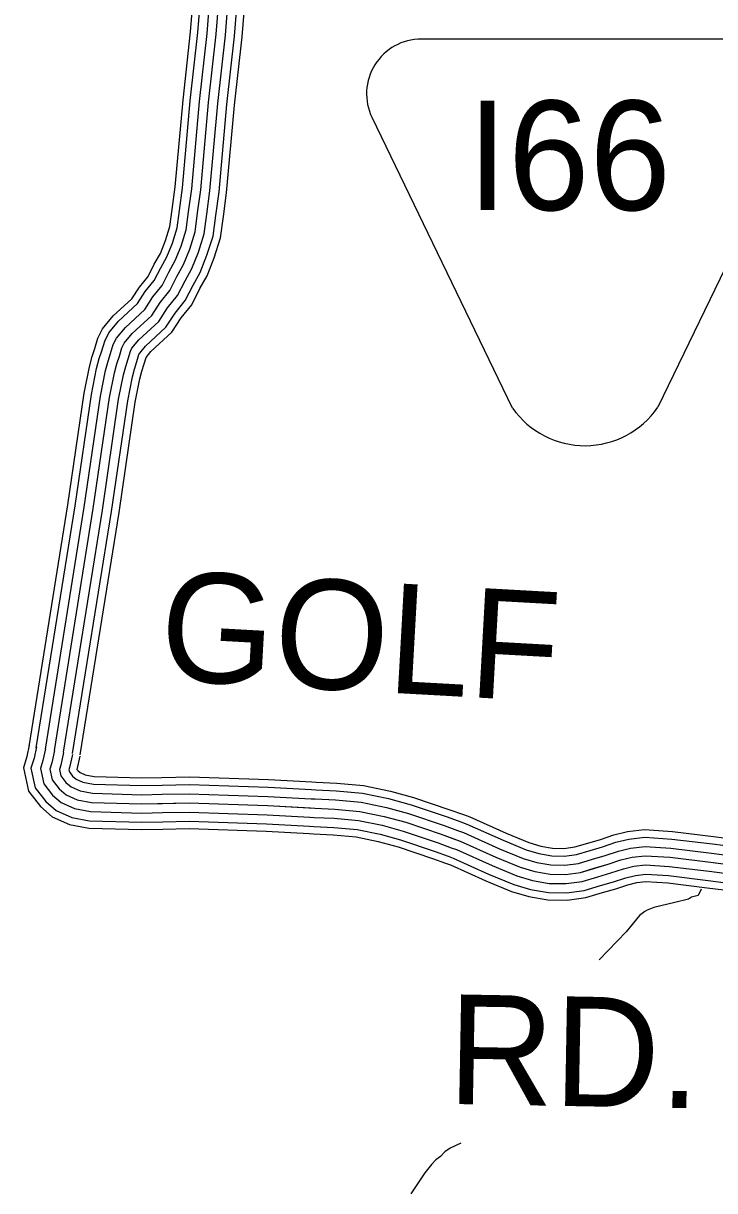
# Model space of a CAD drawing. Extents: x 1551132 to 1791609, y 378168 to 563823.
# Drawn here: x 1609165 to 1611497, y 425387 to 429326 of the extents above; entities that cross this region are included whole.
import ezdxf

# ---------------------------------------------------------------- set-up
doc = ezdxf.new("R2010")
doc.units = 0
for name, color, linetype in [('DESIGN - ROW - Easement Linework and Patterning', 7, 'Continuous'), ('DESIGN - ROW - Right-of-Way and Easement Labels', 7, 'Continuous'), ('DESIGN - TRANSPORTATION - Text', 7, 'Continuous'), ('SURVEY - PROPERTY - Owners', 7, 'Continuous'), ('SURVEY - TRANSPORTATION - Roads', 7, 'Continuous')]:
    doc.layers.add(name, color=color, linetype=linetype)

msp = doc.modelspace()

# ---------------------------------------------------------------- linework, layer by layer
at = {"layer": 'DESIGN - ROW - Easement Linework and Patterning'}
for p, q in [((1611611.727, 429273.455), (1610507.353, 429273.431)), ((1610815.476, 428027.645), (1610340.998, 429008.149)), ((1611778.06, 429008.18), (1611305.024, 428030.564))]:
    msp.add_line(p, q, dxfattribs=at)
for centre, radius, start, end in [((1610507.351, 429088.626), 184.803, 90.001222, 205.823611), ((1611059.239, 428199.201), 298.08, 215.137064, 325.545136)]:
    msp.add_arc(centre, radius, start, end, dxfattribs=at)
at = {"layer": 'DESIGN - TRANSPORTATION - Text'}
for points in [[(1611451.679, 426404.017), (1611440.871, 426383.508), (1611418.747, 426377.991), (1611408.572, 426370.199), (1611362.331, 426359.199), (1611291.958, 426342.723), (1611269.742, 426333.198), (1611261.659, 426329.365), (1611243.359, 426315.739), (1611198.127, 426260.621), (1611106.846, 426165.402)], [(1610640.114, 425547.335), (1610605.199, 425529.91), (1610586.941, 425518.285), (1610572.591, 425502.568), (1610556.333, 425490.909), (1610541.983, 425475.192), (1610519.367, 425447.633), (1610471.785, 425376.531)]]:
    msp.add_lwpolyline(points, dxfattribs=at)
at = {"layer": 'SURVEY - PROPERTY - Owners'}
for points in [[(1609269.556, 426871.961), (1609400.661, 427688.741), (1609455.56, 428063.242), (1609472.218, 428147.328), (1609480.46, 428177.337), (1609488.668, 428203.338), (1609496.893, 428231.338), (1609505.026, 428247.314), (1609531.309, 428279.181), (1609597.891, 428340.808), (1609626.265, 428384.693), (1609658.623, 428424.527), (1609683.022, 428472.453), (1609705.363, 428512.379), (1609725.788, 428564.347), (1609744.254, 428622.341), (1609752.746, 428686.434), (1609763.345, 428764.544), (1609789.595, 429059.077), (1609815.361, 429289.45), (1609835.269, 429539.923), (1609900.751, 430257.208), (1609947.392, 430748.771)], [(1609269.556, 426871.961), (1609260.614, 426830.685), (1609254.198, 426809.826), (1609262.214, 426772.933), (1609285.239, 426743.399), (1609308.863, 426722.932), (1609346.562, 426706.215), (1609394.394, 426697.34), (1609564.29, 426692.281), (1609724.337, 426695.415), (1609988.147, 426686.665), (1610147.977, 426677.781), (1610215.908, 426674.556), (1610299.765, 426667.031), (1610382.421, 426650.214), (1610455.086, 426630.164), (1610574.35, 426589.938), (1610637.932, 426566.745), (1610758.937, 426512.452), (1610840.327, 426478.918), (1610890.051, 426463.993), (1610941.883, 426455.043), (1610993.865, 426454.109), (1611043.989, 426461.226), (1611137.387, 426488.602), (1611180.727, 426502.869), (1611218.893, 426512.203), (1611262.984, 426517.428), (1611346.874, 426511.911), (1611482.562, 426495.436), (1611807.779, 426453.51)]]:
    msp.add_lwpolyline(points, dxfattribs=at)
at = {"layer": 'SURVEY - TRANSPORTATION - Roads'}
for points in [[(1609183.941, 426885.703), (1609314.947, 427701.899), (1609370.079, 428077.968), (1609387.77, 428167.262), (1609397.279, 428201.879), (1609405.712, 428228.613), (1609415.961, 428263.506), (1609432.069, 428295.148), (1609468.127, 428338.858), (1609530.992, 428397.051), (1609556, 428435.727), (1609585.516, 428472.07), (1609606.515, 428513.313), (1609626.815, 428549.589), (1609644.031, 428593.398), (1609659.298, 428641.341), (1609666.798, 428697.959), (1609677.147, 428774.228), (1609703.305, 429067.744), (1609729.03, 429297.708), (1609748.871, 429547.298), (1609814.412, 430265.25), (1609861.069, 430756.963)], [(1609208.34, 426881.786), (1609339.38, 427698.149), (1609394.445, 428073.768), (1609411.837, 428161.578), (1609420.986, 428194.887), (1609429.361, 428221.413), (1609439.028, 428254.339), (1609452.869, 428281.515), (1609486.135, 428321.849), (1609550.058, 428381.017), (1609576.024, 428421.177), (1609606.357, 428458.519), (1609628.323, 428501.671), (1609649.206, 428538.98), (1609667.339, 428585.115), (1609683.514, 428635.924), (1609691.297, 428694.676), (1609701.722, 428771.469), (1609727.905, 429065.277), (1609753.638, 429295.35), (1609773.496, 429545.198), (1609839.019, 430262.959), (1609885.669, 430754.63)], [(1609238.948, 426876.878), (1609370.021, 427693.449), (1609425.003, 428068.509), (1609442.027, 428154.453), (1609450.719, 428186.112), (1609459.01, 428212.371), (1609467.96, 428242.839), (1609478.943, 428264.414), (1609508.718, 428300.515), (1609573.974, 428360.917), (1609601.149, 428402.935), (1609632.49, 428441.519), (1609655.673, 428487.062), (1609677.281, 428525.68), (1609696.563, 428574.731), (1609713.88, 428629.132), (1609722.021, 428690.551), (1609732.529, 428768.003), (1609758.746, 429062.177), (1609784.495, 429292.4), (1609804.378, 429542.556), (1609869.885, 430260.084), (1609916.535, 430751.696)], [(1609269.556, 426871.961), (1609400.661, 427688.741), (1609455.56, 428063.242), (1609472.218, 428147.328), (1609480.46, 428177.337), (1609488.668, 428203.338), (1609496.893, 428231.338), (1609505.026, 428247.314), (1609531.309, 428279.181), (1609597.891, 428340.808), (1609626.265, 428384.693), (1609658.623, 428424.527), (1609683.022, 428472.453), (1609705.363, 428512.379), (1609725.788, 428564.347), (1609744.254, 428622.341), (1609752.746, 428686.434), (1609763.345, 428764.544), (1609789.595, 429059.077), (1609815.361, 429289.45), (1609835.269, 429539.923), (1609900.751, 430257.208), (1609947.392, 430748.771)], [(1609269.556, 426871.961), (1609400.661, 427688.741), (1609455.56, 428063.242), (1609472.218, 428147.328), (1609480.46, 428177.337), (1609488.668, 428203.338), (1609496.893, 428231.338), (1609505.026, 428247.314), (1609531.309, 428279.181), (1609597.891, 428340.808), (1609626.265, 428384.693), (1609658.623, 428424.527), (1609683.022, 428472.453), (1609705.363, 428512.379), (1609725.788, 428564.347), (1609744.254, 428622.341), (1609752.746, 428686.434), (1609763.345, 428764.544), (1609789.595, 429059.077), (1609815.361, 429289.45), (1609835.269, 429539.923), (1609900.751, 430257.208), (1609947.392, 430748.771)], [(1609300.163, 426867.044), (1609431.302, 427684.032), (1609486.118, 428057.976), (1609502.409, 428140.203), (1609510.201, 428168.562), (1609518.326, 428194.304), (1609525.826, 428219.838), (1609531.109, 428230.213), (1609553.9, 428257.848), (1609621.807, 428320.699), (1609651.381, 428366.45), (1609684.755, 428407.535), (1609710.371, 428457.845), (1609733.446, 428499.079), (1609755.012, 428553.964), (1609774.628, 428615.549), (1609783.47, 428682.317), (1609794.161, 428761.086), (1609820.444, 429055.977), (1609846.227, 429286.5), (1609866.16, 429537.29), (1609931.617, 430254.333), (1609978.25, 430745.846)], [(1609330.771, 426862.136), (1609461.943, 427679.332), (1609516.676, 428052.717), (1609532.6, 428133.078), (1609539.934, 428159.787), (1609547.975, 428185.262), (1609554.758, 428208.338), (1609557.183, 428213.113), (1609576.483, 428236.514), (1609645.723, 428300.599), (1609676.505, 428348.208), (1609710.888, 428390.534), (1609737.721, 428443.236), (1609761.52, 428485.779), (1609784.236, 428543.58), (1609804.994, 428608.757), (1609814.194, 428678.192), (1609824.969, 428757.619), (1609851.285, 429052.877), (1609877.085, 429283.55), (1609897.043, 429534.648), (1609962.483, 430251.458), (1610009.116, 430742.913)], [(1609356.162, 426858.061), (1609487.359, 427675.424), (1609542.025, 428048.35), (1609557.641, 428127.161), (1609564.6, 428152.511), (1609572.574, 428177.77), (1609578.758, 428198.796), (1609578.824, 428198.929), (1609595.224, 428218.813), (1609665.564, 428283.923), (1609697.347, 428333.075), (1609732.571, 428376.442), (1609760.404, 428431.119), (1609784.82, 428474.745), (1609808.486, 428534.963), (1609830.185, 428603.123), (1609839.685, 428674.775), (1609850.535, 428754.744), (1609876.876, 429050.31), (1609902.692, 429281.1), (1609922.667, 429532.456), (1609988.091, 430249.075), (1610034.715, 430740.488)], [(1609184.808, 426890.32), (1609176.65, 426852.652), (1609164.633, 426813.609), (1609181.674, 426735.199), (1609222.057, 426683.398), (1609261.872, 426648.905), (1609320.729, 426622.813), (1609385.136, 426610.854), (1609563.849, 426605.538), (1609635.589, 426606.946)], [(1609208.965, 426885.086), (1609200.582, 426846.394), (1609190.166, 426812.534), (1609204.632, 426745.958), (1609240.065, 426700.498), (1609275.264, 426670.006), (1609328.088, 426646.58), (1609387.778, 426635.505), (1609563.974, 426630.263), (1609635.105, 426631.655)], [(1609239.256, 426878.528), (1609230.598, 426838.535), (1609222.182, 426811.176), (1609233.423, 426759.441), (1609262.656, 426721.949), (1609292.063, 426696.473), (1609337.329, 426676.398), (1609391.086, 426666.422), (1609564.132, 426661.272), (1609634.497, 426662.656)], [(1609269.556, 426871.961), (1609260.614, 426830.685), (1609254.198, 426809.826), (1609262.214, 426772.933), (1609285.239, 426743.399), (1609308.863, 426722.932), (1609346.562, 426706.215), (1609394.394, 426697.34), (1609564.29, 426692.281), (1609724.337, 426695.415), (1609988.147, 426686.665), (1610147.977, 426677.781), (1610215.908, 426674.556), (1610299.765, 426667.031), (1610382.421, 426650.214), (1610455.086, 426630.164), (1610574.35, 426589.938), (1610637.932, 426566.745), (1610758.937, 426512.452), (1610840.327, 426478.918), (1610890.051, 426463.993), (1610941.883, 426455.043), (1610993.865, 426454.109), (1611043.989, 426461.226), (1611137.387, 426488.602), (1611180.727, 426502.869), (1611218.893, 426512.203), (1611262.984, 426517.428), (1611346.874, 426511.911), (1611482.562, 426495.436), (1611807.779, 426453.51)], [(1609269.556, 426871.961), (1609260.614, 426830.685), (1609254.198, 426809.826), (1609262.214, 426772.933), (1609285.239, 426743.399), (1609308.863, 426722.932), (1609346.562, 426706.215), (1609394.394, 426697.34), (1609564.29, 426692.281), (1609633.889, 426693.648)], [(1609299.855, 426865.394), (1609290.63, 426822.835), (1609286.214, 426808.476), (1609291.005, 426786.425), (1609307.821, 426764.85), (1609325.663, 426749.391), (1609355.795, 426736.032), (1609397.703, 426728.257), (1609564.449, 426723.291), (1609633.28, 426724.641)], [(1609330.146, 426858.836), (1609320.646, 426814.976), (1609318.23, 426807.118), (1609319.796, 426799.909), (1609330.413, 426786.3), (1609342.462, 426775.859), (1609365.037, 426765.85), (1609401.011, 426759.175), (1609564.607, 426754.3), (1609632.672, 426755.641)], [(1609355.279, 426853.386), (1609345.587, 426808.651), (1609349.145, 426804.093), (1609356.395, 426797.809), (1609372.695, 426790.584), (1609403.753, 426784.817), (1609564.732, 426780.025), (1609632.164, 426781.351)], [(1609632.156, 426781.342), (1609724.928, 426783.159), (1609992.03, 426774.301), (1610138.344, 426766.175)], [(1610138.335, 426766.175), (1610152.493, 426765.384), (1610221.908, 426762.092), (1610312.465, 426753.967), (1610402.854, 426735.575), (1610480.786, 426714.066), (1610603.399, 426672.715), (1610649.165, 426656.023)], [(1609632.655, 426755.633), (1609724.753, 426757.433), (1609990.897, 426748.608), (1610136.919, 426740.5)], [(1609633.264, 426724.632), (1609724.545, 426726.424), (1609989.522, 426717.641), (1610135.194, 426709.541)], [(1610136.91, 426740.491), (1610151.168, 426739.7), (1610220.15, 426736.425), (1610308.74, 426728.475), (1610396.863, 426710.549), (1610473.252, 426689.474), (1610594.883, 426648.448), (1610640.357, 426631.864)], [(1609633.872, 426693.64), (1609724.337, 426695.415), (1609988.147, 426686.665), (1610133.477, 426678.59)], [(1610135.185, 426709.541), (1610149.577, 426708.741), (1610218.033, 426705.491), (1610304.256, 426697.757), (1610389.646, 426680.382), (1610464.169, 426659.814), (1610584.616, 426619.188), (1610629.732, 426602.738)], [(1609634.48, 426662.647), (1609724.128, 426664.406), (1609986.772, 426655.689), (1610131.76, 426647.639)], [(1610131.735, 426647.639), (1610146.377, 426646.822), (1610213.783, 426643.622), (1610295.273, 426636.305), (1610375.196, 426620.047), (1610446.003, 426600.513), (1610564.084, 426560.687), (1610608.499, 426544.487)], [(1610133.46, 426678.59), (1610147.977, 426677.781), (1610215.908, 426674.556), (1610299.765, 426667.031), (1610382.421, 426650.214), (1610455.086, 426630.164), (1610574.35, 426589.938), (1610619.116, 426573.612)], [(1610649.148, 426656.023), (1610670.948, 426648.073), (1610793.603, 426593.038), (1610869.718, 426561.679), (1610910.192, 426549.529), (1610950.183, 426542.628), (1610988.457, 426541.937), (1611025.398, 426547.187), (1611069.372, 426560.071)], [(1609635.089, 426631.647), (1609723.92, 426633.397), (1609985.397, 426624.722), (1610130.035, 426616.68)], [(1609635.572, 426606.938), (1609723.753, 426608.671), (1609984.305, 426600.029), (1610128.669, 426592.004)], [(1610130.01, 426616.688), (1610144.785, 426615.863), (1610211.667, 426612.688), (1610290.79, 426605.588), (1610367.98, 426589.879), (1610436.92, 426570.854), (1610553.817, 426531.428), (1610597.874, 426515.361)], [(1610640.34, 426631.864), (1610661.273, 426624.23), (1610783.445, 426569.412), (1610861.102, 426537.42), (1610904.292, 426524.453), (1610947.75, 426516.953), (1610990.04, 426516.186), (1611030.848, 426521.986), (1611076.605, 426535.395)], [(1610128.635, 426592.004), (1610143.51, 426591.179), (1610209.975, 426588.021), (1610287.207, 426581.087), (1610362.222, 426565.829), (1610429.678, 426547.212), (1610545.634, 426508.102), (1610589.408, 426492.144)], [(1610619.099, 426573.612), (1610637.932, 426566.745), (1610758.937, 426512.452), (1610840.327, 426478.918), (1610890.051, 426463.993), (1610941.883, 426455.043), (1610993.865, 426454.109), (1611043.989, 426461.226), (1611094.038, 426475.893)], [(1610629.715, 426602.738), (1610649.598, 426595.488), (1610771.187, 426540.937), (1610850.71, 426508.169), (1610897.167, 426494.227), (1610944.816, 426485.994), (1610991.948, 426485.152), (1611037.414, 426491.602), (1611085.321, 426505.644)], [(1611069.355, 426560.071), (1611111.337, 426572.371), (1611156.561, 426587.263), (1611203.26, 426598.68), (1611260.684, 426605.489), (1611355.04, 426599.28), (1611493.453, 426582.48), (1611597.651, 426569.046)], [(1611076.588, 426535.395), (1611118.971, 426547.812), (1611163.644, 426562.521), (1611207.843, 426573.329), (1611261.359, 426579.671), (1611352.648, 426573.663), (1611490.262, 426556.954), (1611594.359, 426543.537)], [(1610608.482, 426544.487), (1610626.265, 426538.003), (1610746.688, 426483.968), (1610829.944, 426449.668), (1610882.934, 426433.759), (1610938.95, 426424.092), (1610995.782, 426423.067), (1611050.564, 426430.851), (1611102.754, 426446.143)], [(1611085.305, 426505.644), (1611128.179, 426518.211), (1611172.186, 426532.695), (1611213.368, 426542.762), (1611262.167, 426548.545), (1611349.757, 426542.787), (1611486.412, 426526.195), (1611590.401, 426512.786)], [(1610589.391, 426492.144), (1610605.291, 426486.343), (1610724.663, 426432.784), (1610811.278, 426397.099), (1610870.135, 426379.432), (1610933.683, 426368.457), (1610999.215, 426367.282), (1611062.372, 426376.249), (1611118.42, 426392.675)], [(1610597.858, 426515.361), (1610614.591, 426509.261), (1610734.429, 426455.493), (1610819.552, 426420.417), (1610875.809, 426403.533), (1610936.016, 426393.133), (1610997.69, 426392.033), (1611057.13, 426400.466), (1611111.471, 426416.392)], [(1611094.021, 426475.893), (1611137.387, 426488.602), (1611180.727, 426502.869), (1611218.893, 426512.203), (1611262.984, 426517.428), (1611346.874, 426511.911), (1611482.562, 426495.436), (1611586.435, 426482.044)], [(1611102.738, 426446.143), (1611146.595, 426458.993), (1611189.269, 426473.043), (1611224.418, 426481.644), (1611263.8, 426486.31), (1611343.99, 426481.035), (1611478.712, 426464.677), (1611582.468, 426451.301)], [(1611111.454, 426416.392), (1611155.803, 426429.392), (1611197.81, 426443.218), (1611229.943, 426451.076), (1611264.609, 426455.185), (1611341.099, 426450.16), (1611474.862, 426433.918), (1611578.51, 426420.551)], [(1611118.404, 426392.675), (1611163.144, 426405.783), (1611204.618, 426419.442), (1611234.351, 426426.709), (1611265.259, 426430.376), (1611338.799, 426425.534), (1611471.796, 426409.384), (1611575.343, 426396.033)]]:
    msp.add_lwpolyline(points, dxfattribs=at)

# ---------------------------------------------------------------- texts
at = {"layer": 'DESIGN - ROW - Easement Linework and Patterning'}
msp.add_text('I66', height=369.6052, rotation=0.001222, dxfattribs=at).set_placement((1610662.426, 428696.06))
at = {"layer": 'DESIGN - ROW - Right-of-Way and Easement Labels'}
for s, height, rotation, p in [('GOLF', 369.9914, 356.819719, (1609619.148, 427110.884)), ('RD.', 369.9913, 358.976697, (1610594.582, 425679.832))]:
    msp.add_text(s, height=height, rotation=rotation, dxfattribs=at).set_placement(p)

doc.saveas('drawing.dxf')
